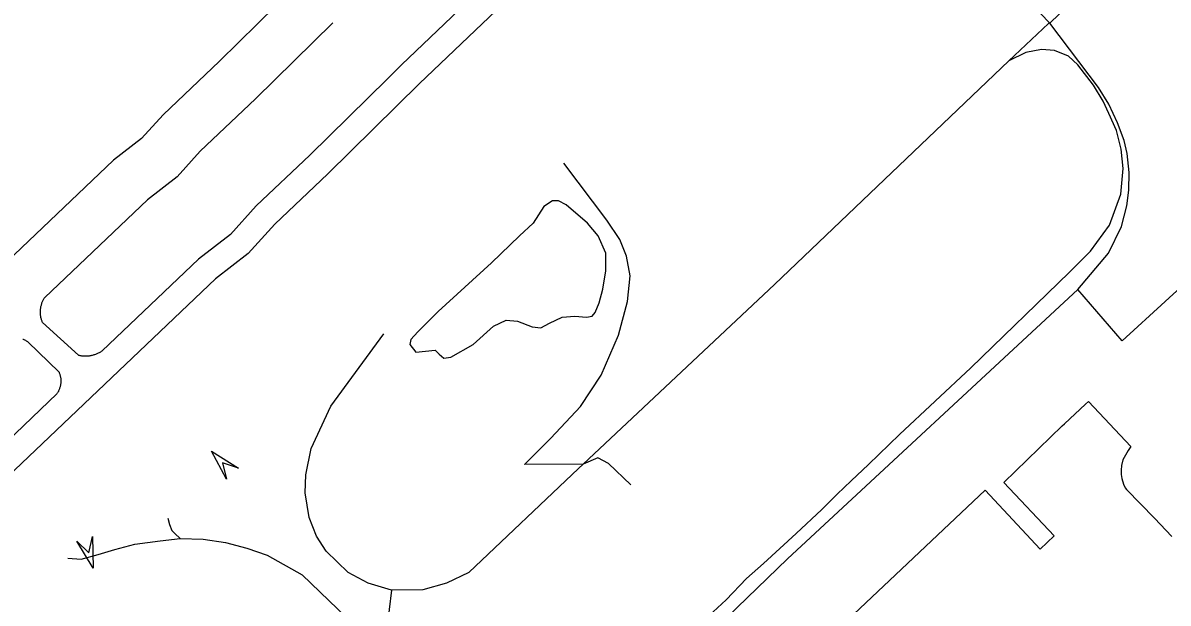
# Model space of a CAD drawing. Extents: x 1662474 to 1856135, y 779280 to 917889.
# Drawn here: x 1719978 to 1724377, y 858292 to 860518 of the extents above; entities that cross this region are included whole.
import ezdxf

# ---------------------------------------------------------------- set-up
doc = ezdxf.new("R2010")
doc.units = 0
for name, color, linetype in [('Exist Aviation Commercial or Municipal Perimeter Paved', 7, 'Continuous'), ('Exist Hydrographic Pond Under 1500 Sq Ft', 7, 'Continuous'), ('Exist Road Non-System Type 51', 7, 'Continuous'), ('Exist Road Primary Interstate Structure Cantilever Sign Attributed CELL', 7, 'Continuous'), ('Exist Road Primary Interstate Structure Private Attributed CELL', 7, 'Continuous')]:
    doc.layers.add(name, color=color, linetype=linetype)

msp = doc.modelspace()

# ---------------------------------------------------------------- linework, layer by layer
at = {"layer": 'Exist Aviation Commercial or Municipal Perimeter Paved'}
for p, q in [((1720191.2, 859242.8), (1720053.8, 859367.9)), ((1720116.9, 859177.8), (1719996.9, 859294.1))]:
    msp.add_line(p, q, dxfattribs=at)
for points in [[(1723133.9, 861825.5), (1722196.4, 860948), (1721502.1, 860284.7), (1721149.8, 859938.2), (1720945.5, 859745.6), (1720843.6, 859632.6), (1720718.3, 859535.3), (1719920.1, 858777.5), (1719756.2, 858625.3), (1718677.2, 857592.5), (1718565.7, 857491.5)], [(1721818, 860724.9), (1721432.3, 860356.6), (1721378.2, 860303.3)], [(1721025.9, 860658.1), (1720733.7, 860370.3), (1720516.4, 860165.6), (1720433.7, 860074), (1720326.7, 859990.9), (1719509.5, 859214.9), (1719344.6, 859061.9), (1718267.5, 858031), (1718080, 857869.9)], [(1721168.8, 860518.1), (1720872.3, 860226.3), (1720659.5, 860025.6), (1720570.3, 859926.9), (1720457.3, 859839), (1720061.8, 859463.5)], [(1721378.2, 860303.3), (1721080.5, 860010.2), (1720874.2, 859815.6), (1720775.3, 859706.2), (1720652.9, 859611.2), (1720282.4, 859259.4)], [(1720053.8, 859367.9), (1720052.7, 859370.6), (1720051.6, 859373.2), (1720050.8, 859375.9), (1720049.9, 859378.6), (1720049, 859381.4), (1720048.3, 859384.1), (1720047.7, 859386.9), (1720047.1, 859389.7), (1720046.6, 859392.5), (1720046.3, 859395.3), (1720045.9, 859398.2), (1720045.7, 859401), (1720045.5, 859403.9), (1720045.4, 859406.7), (1720045.4, 859409.6), (1720045.5, 859412.4), (1720045.7, 859415.3), (1720045.9, 859418.1), (1720046.3, 859421), (1720046.6, 859423.8), (1720047.1, 859426.5), (1720047.6, 859429.4), (1720048.2, 859432.2), (1720049, 859435), (1720049.8, 859437.7), (1720050.6, 859440.4), (1720051.5, 859443.1), (1720052.6, 859445.8), (1720053.7, 859448.4), (1720054.9, 859451), (1720056, 859453.6), (1720057.4, 859456.1), (1720058.8, 859458.6), (1720060.2, 859461), (1720061.8, 859463.5)], [(1719996.9, 859294.1), (1719994.2, 859295.6), (1719991.6, 859297.1), (1719988.9, 859298.5), (1719986.2, 859299.9), (1719983.5, 859301.1), (1719980.7, 859302.4), (1719977.9, 859303.5)], [(1720191.2, 859242.8), (1720194, 859242.2), (1720197.1, 859241.6), (1720200.2, 859241.1), (1720203.3, 859240.7), (1720206.3, 859240.3), (1720209.4, 859240), (1720212.5, 859239.9), (1720215.6, 859239.8), (1720218.6, 859239.7), (1720221.7, 859239.8), (1720224.8, 859240), (1720227.9, 859240.2), (1720230.9, 859240.5), (1720234, 859240.9), (1720237.1, 859241.4), (1720240, 859241.9), (1720243, 859242.6), (1720245.9, 859243.2), (1720249, 859244), (1720252.1, 859244.9), (1720254.9, 859245.9), (1720257.8, 859246.9), (1720260.7, 859247.9), (1720263.5, 859249.1), (1720266.4, 859250.4), (1720269.1, 859251.7), (1720271.9, 859253.1), (1720274.6, 859254.6), (1720277.3, 859256), (1720279.9, 859257.7), (1720282.4, 859259.4)], [(1720116.9, 859177.8), (1720118, 859175.3), (1720119, 859172.8), (1720119.8, 859170.3), (1720120.4, 859167.8), (1720121.2, 859165.3), (1720121.8, 859162.7), (1720122.5, 859160.1), (1720122.7, 859157.5), (1720123.3, 859154.8), (1720123.5, 859152.2), (1720123.7, 859149.6), (1720123.9, 859147), (1720123.9, 859144.3), (1720123.9, 859141.7), (1720123.7, 859139.1), (1720123.7, 859136.4), (1720123.3, 859133.7), (1720123.1, 859131.1), (1720122.7, 859128.6), (1720122.1, 859125.9), (1720121.4, 859123.4), (1720120.8, 859120.8), (1720120.2, 859118.2), (1720119.4, 859115.7), (1720118.6, 859113.3), (1720117.5, 859110.8), (1720116.5, 859108.4), (1720115.3, 859105.9), (1720114.3, 859103.6), (1720113, 859101.2), (1720111.6, 859098.9), (1720110.2, 859096.7), (1720108.7, 859094.5)], [(1720108.7, 859094.5), (1719851.8, 858850.5), (1719687.6, 858698), (1718608.9, 857665.6), (1718565.6, 857626.2)], [(1723147.2, 858227.5), (1723674.9, 858724.8), (1723885.4, 858498), (1723940.1, 858549.9), (1723747, 858754.4), (1723970.2, 858971.2), (1723979.6, 858979.4), (1724060.2, 859054.8), (1724071.4, 859065.2), (1724234.5, 858892.2), (1724223.5, 858876.4), (1724202.9, 858841.5), (1724198.4, 858819.5), (1724196.5, 858801.5), (1724197, 858785.2), (1724200, 858769.2), (1724206.6, 858748.2), (1724213, 858734), (1724217.1, 858727.5), (1724325.2, 858617.4), (1724392, 858546.5)]]:
    msp.add_lwpolyline(points, dxfattribs=at)
at = {"layer": 'Exist Hydrographic Pond Under 1500 Sq Ft'}
msp.add_lwpolyline([(1722146.9, 859749.4), (1722065, 859820.1), (1722035.2, 859835), (1722012.8, 859835), (1721979.3, 859812.7), (1721938.3, 859749.4), (1721886.2, 859701), (1721778.2, 859596.8), (1721573.3, 859410.6), (1721495.1, 859332.4), (1721469, 859302.6), (1721465.2, 859284), (1721487.6, 859254.2), (1721524.9, 859257.9), (1721562.1, 859261.7), (1721577, 859246.8), (1721595.6, 859231.9), (1721621.7, 859235.6), (1721707.4, 859284), (1721785.6, 859354.7), (1721834, 859377.1), (1721878.7, 859373.4), (1721934.6, 859351), (1721968.1, 859347.3), (1722001.7, 859365.9), (1722050.1, 859388.3), (1722098.5, 859392), (1722143.2, 859388.3), (1722165.6, 859392), (1722176.7, 859406.9), (1722191.6, 859444.1), (1722206.5, 859496.2), (1722217.7, 859567), (1722217.7, 859634), (1722187.9, 859701), (1722146.9, 859749.4)], dxfattribs=at)
at = {"layer": 'Exist Road Non-System Type 51'}
msp.add_line((1721394.4, 858341.1), (1721361.8, 858085.2), dxfattribs=at)
for points in [[(1723922.6, 860517.2), (1723306.6, 861155.5), (1723276.9, 861174.4), (1723253.4, 861181.8), (1723191.9, 861188.2)], [(1725413.1, 860432.4), (1725007.4, 860866), (1724904.5, 860969.7), (1724829.4, 861019.2), (1724774.4, 861041), (1724725.8, 861055.2), (1724660.6, 861060.8), (1724596.9, 861054.9), (1724537.9, 861043.2), (1724486.6, 861025.2), (1724359.4, 860938.7), (1723922.6, 860517.2)], [(1723922.6, 860517.2), (1723917.6, 860515.1), (1723765.6, 860372.2)], [(1724031.2, 859494.6), (1724149.1, 859634.8), (1724199, 859737.1), (1724218.9, 859815.6), (1724226, 859876.5), (1724227.6, 859943.9), (1724220.2, 860016.9), (1724208.4, 860066), (1724183.5, 860133.7), (1724150.1, 860205.6), (1724109.5, 860270.2), (1723922.6, 860517.2)], [(1722613.6, 858242.4), (1722679.4, 858303.9), (1722758.4, 858386.2), (1722822.9, 858443.4), (1722949.1, 858558.2), (1723047, 858650.5), (1723106.4, 858709.1), (1723159.4, 858761), (1723227.1, 858822.7), (1723346, 858938.4), (1723620.2, 859193.9), (1723996.9, 859560.2), (1724079.4, 859641.4), (1724152.2, 859742.1), (1724195.9, 859861.2), (1724204.5, 859958.7), (1724197.1, 860033.7), (1724179.4, 860104.6), (1724150.1, 860169.9), (1724127.6, 860217.9), (1724090.9, 860279.4), (1724030.5, 860356.5), (1723995.1, 860389.9), (1723940.8, 860411.7), (1723890.9, 860416.1), (1723830.5, 860404.6), (1723765.6, 860372.2)], [(1723765.6, 860372.2), (1722865.9, 859514), (1722130.8, 858824.5)], [(1722130.8, 858824.5), (1721904.5, 858823.5), (1722006.4, 858924.5), (1722119.8, 859045.9), (1722199.5, 859166.5), (1722265.6, 859319.6), (1722300.1, 859448.7), (1722310.4, 859547.6), (1722296.9, 859622.9), (1722270.9, 859686.2), (1722220.9, 859760.2), (1722056.5, 859979.4)], [(1724696.6, 859751), (1724201.6, 859298.2), (1724031.2, 859494.6)], [(1722145.5, 857763.2), (1722293.8, 857861.4), (1722915.2, 858461), (1724031.2, 859494.6)], [(1721394.4, 858341.1), (1721304, 858368.4), (1721227.1, 858408.9), (1721142.9, 858490.4), (1721105.4, 858548.4), (1721078, 858619.6), (1721062.6, 858714.4), (1721065.6, 858784.1), (1721085.4, 858884.1), (1721161.2, 859047.7), (1721364.6, 859324.5)], [(1722130.8, 858824.5), (1722112.9, 858807.8), (1721690.6, 858409.4), (1721605.6, 858367.4), (1721514.8, 858342.9), (1721394.4, 858341.1)], [(1722313.8, 858745.9), (1722228.1, 858826.7), (1722186.4, 858848.9), (1722130.8, 858824.5)], [(1720534.8, 858617.4), (1720540.8, 858592.8), (1720550.5, 858570.5), (1720561.2, 858558.9), (1720582.8, 858540)], [(1720151, 858464.2), (1720201.4, 858460), (1720267, 858477.6), (1720330.9, 858497.8), (1720408.8, 858517.2), (1720505.1, 858529.9), (1720582.8, 858540)], [(1720582.8, 858540), (1720671.2, 858537.2), (1720756.8, 858524.6), (1720837.9, 858502.8), (1720916.1, 858475.5), (1721050.8, 858399.4), (1721256.2, 858202.8), (1721361.8, 858085.2)]]:
    msp.add_lwpolyline(points, dxfattribs=at)
at = {"layer": 'Exist Road Primary Interstate Structure Cantilever Sign Attributed CELL'}
msp.add_lwpolyline([(1720245.4, 858547.3), (1720248.2, 858425.4), (1720184.8, 858529.6), (1720231.1, 858483.9)], close=True, dxfattribs=at)
at = {"layer": 'Exist Road Primary Interstate Structure Private Attributed CELL'}
msp.add_lwpolyline([(1720759.7, 858766.5), (1720703.1, 858874.5), (1720806.1, 858809.3), (1720744.4, 858829.7)], close=True, dxfattribs=at)

doc.saveas('drawing.dxf')
